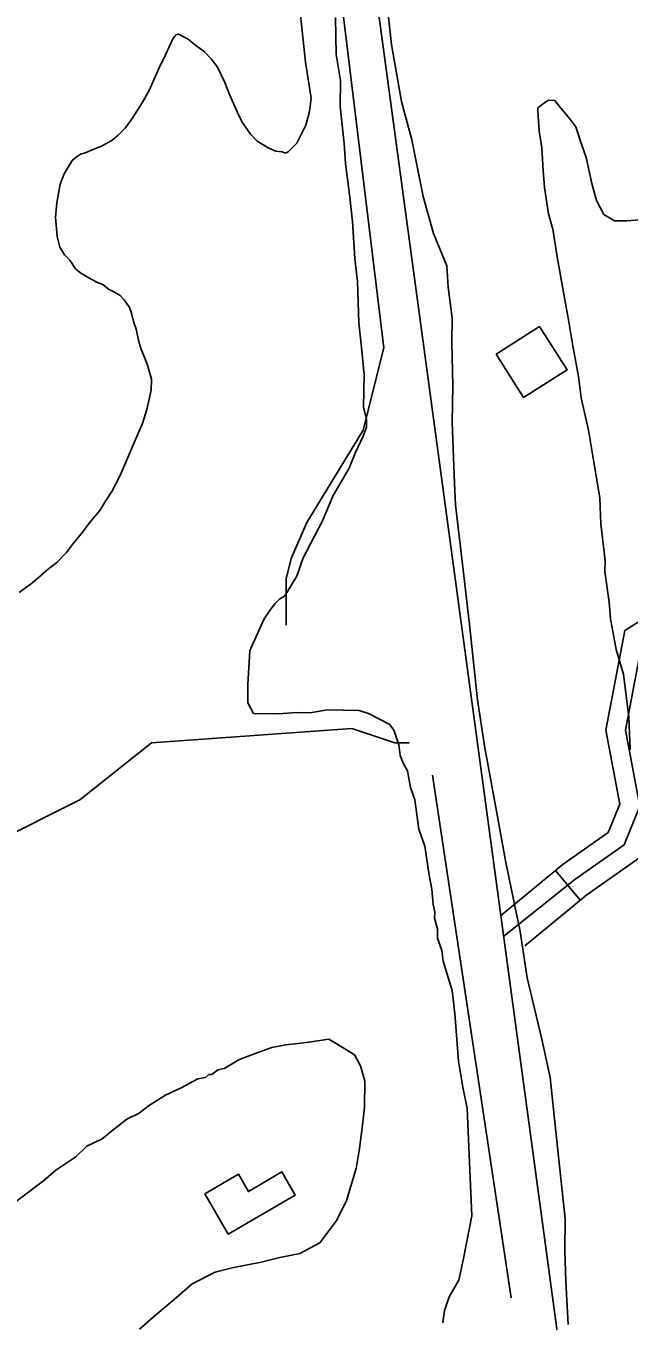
# Model space of a CAD drawing. Extents: x 3245246 to 3283090, y 806824 to 832173.
# Drawn here: x 3276540 to 3277009, y 826033 to 827040 of the extents above; entities that cross this region are included whole.
import ezdxf

# ---------------------------------------------------------------- set-up
doc = ezdxf.new("R2010")
doc.units = 0
for name, color, linetype in [('V-BLDG-OTLN', 7, 'Continuous'), ('V-ROAD-CNTR', 7, 'Continuous'), ('V-SITE-VEGE', 7, 'Continuous'), ('V-TOPO-SHOR', 7, 'Continuous')]:
    doc.layers.add(name, color=color, linetype=linetype)

msp = doc.modelspace()

# ---------------------------------------------------------------- linework, layer by layer
at = {"layer": 'V-BLDG-OTLN'}
for points in [[(3276905.8, 826784.8), (3276927.2, 826751.1), (3276961, 826772.5), (3276939.5, 826806.3)], [(3276697.6, 826100.5), (3276679.4, 826131.7), (3276705.5, 826147), (3276713.3, 826133.6), (3276739.3, 826148.8), (3276749.7, 826130.9)]]:
    msp.add_lwpolyline(points, close=True, dxfattribs=at)
at = {"layer": 'V-ROAD-CNTR'}
msp.add_line((3276971.2, 826360.1), (3276952.1, 826383.3), dxfattribs=at)
for points in [[(3276688.1, 827982.6), (3276998.5, 825691.9)], [(3277863.2, 826815.6), (3277712.7, 826821.8), (3277609, 826830.7), (3277506.4, 826839.3), (3277423.4, 826807), (3277363.4, 826752.7), (3277311.8, 826697.2), (3277247.4, 826647.1), (3277144, 826619), (3277078.9, 826609.3), (3277071.4, 826611), (3277006, 826569.9), (3276991.2, 826492.5), (3277002.1, 826434.9), (3276993.1, 826412.9), (3276958, 826388.1), (3276909.2, 826347.9)], [(3277862.5, 826800.6), (3277711.8, 826806.8), (3277607.7, 826815.7), (3277508.6, 826824.1), (3277431.4, 826794), (3277373.9, 826742), (3277321.9, 826686.1), (3277254.2, 826633.4), (3277147.1, 826604.3), (3277078.4, 826594), (3277074.1, 826595), (3277019.5, 826560.7), (3277006.5, 826492.5), (3277017.7, 826433.3), (3277005.4, 826403.2), (3276967.1, 826376.2), (3276911.8, 826332.3)], [(3277018.5, 826395.8), (3277017.6, 826393.4), (3276976.3, 826364.3), (3276928.3, 826324.8)]]:
    msp.add_lwpolyline(points, dxfattribs=at)
at = {"layer": 'V-SITE-VEGE'}
for p, q in [((3276821.5, 827054.2), (3276824.6, 827025.6)), ((3276753.8, 827048.5), (3276757.6, 827011.9)), ((3276781.6, 827017.8), (3276780.9, 827046.5)), ((3276656.7, 827033.2), (3276654.5, 827030)), ((3276658.8, 827033.7), (3276656.7, 827033.2)), ((3276666.3, 827029.8), (3276658.8, 827033.7)), ((3276654.5, 827030), (3276648.9, 827017.7)), ((3276671.1, 827026), (3276666.3, 827029.8)), ((3276679.1, 827020), (3276671.1, 827026)), ((3276824.6, 827025.6), (3276832.4, 826981.4)), ((3276648.9, 827017.7), (3276643.9, 827007.5)), ((3276684.4, 827014.5), (3276679.1, 827020)), ((3276689.1, 827008), (3276684.4, 827014.5)), ((3276757.6, 827011.9), (3276762, 826983.8)), ((3276784.9, 826997.6), (3276781.6, 827017.8)), ((3276643.9, 827007.5), (3276636.1, 826989.9)), ((3276694.9, 826996.1), (3276689.1, 827008)), ((3276698.5, 826986.8), (3276694.9, 826996.1)), ((3276784.7, 826977.3), (3276784.9, 826997.6)), ((3276636.1, 826989.9), (3276630.6, 826980.3)), ((3276704.8, 826972.8), (3276698.5, 826986.8)), ((3276762, 826983.8), (3276760.8, 826973.6)), ((3276832.4, 826981.4), (3276840.3, 826951.5)), ((3276943.1, 826979.9), (3276946.7, 826982.2)), ((3276946.7, 826982.2), (3276951.5, 826982.1)), ((3276951.5, 826982.1), (3276956.2, 826976.1)), ((3276630.6, 826980.3), (3276622.9, 826968)), ((3276708.5, 826965.2), (3276704.8, 826972.8)), ((3276760.8, 826973.6), (3276758, 826962.9)), ((3276787.8, 826948.7), (3276784.7, 826977.3)), ((3276938.3, 826976.4), (3276943.1, 826979.9)), ((3276938.3, 826974), (3276938.3, 826976.4)), ((3276939.3, 826958.5), (3276938.3, 826974)), ((3276956.2, 826976.1), (3276963.2, 826967.7)), ((3276622.9, 826968), (3276617.4, 826960.5)), ((3276714.8, 826955.9), (3276708.5, 826965.2)), ((3276758, 826962.9), (3276750.8, 826949)), ((3276963.2, 826967.7), (3276967.9, 826961.6)), ((3276967.9, 826961.6), (3276972.4, 826947.3)), ((3276612, 826955.2), (3276607.1, 826951)), ((3276617.4, 826960.5), (3276612, 826955.2)), ((3276720.1, 826950.5), (3276714.8, 826955.9)), ((3276840.3, 826951.5), (3276849.2, 826907.3)), ((3276941.5, 826945.3), (3276939.3, 826958.5)), ((3276585.9, 826941), (3276583.2, 826940.5)), ((3276593, 826944.2), (3276585.9, 826941)), ((3276598.4, 826946.3), (3276593, 826944.2)), ((3276607.1, 826951), (3276598.4, 826946.3)), ((3276729.2, 826945), (3276720.1, 826950.5)), ((3276734.5, 826942.7), (3276729.2, 826945)), ((3276739.4, 826942.1), (3276734.5, 826942.7)), ((3276742, 826941), (3276739.4, 826942.1)), ((3276744.2, 826942.1), (3276742, 826941)), ((3276750.8, 826949), (3276744.2, 826942.1)), ((3276788.8, 826933.2), (3276787.8, 826948.7)), ((3276942.4, 826927.5), (3276941.5, 826945.3)), ((3276972.4, 826947.3), (3276975.9, 826937.7)), ((3276576.2, 826935.3), (3276570.1, 826925.1)), ((3276579.4, 826937.9), (3276576.2, 826935.3)), ((3276583.2, 826940.5), (3276579.4, 826937.9)), ((3276792, 826906.9), (3276788.8, 826933.2)), ((3276975.9, 826937.7), (3276980.4, 826917.4)), ((3276570.1, 826925.1), (3276566.8, 826917.1)), ((3276943.4, 826914.3), (3276942.4, 826927.5)), ((3276566.8, 826917.1), (3276564.4, 826902.6)), ((3276946.7, 826894), (3276943.4, 826914.3)), ((3276980.4, 826917.4), (3276983.8, 826904.3)), ((3276564.4, 826902.6), (3276563.2, 826891.3)), ((3276794.1, 826887.8), (3276792, 826906.9)), ((3276849.2, 826907.3), (3276857.1, 826878.6)), ((3276983.8, 826904.3), (3276989.6, 826893.4)), ((3276563.2, 826891.3), (3276564.6, 826876.2)), ((3276950.1, 826882.1), (3276946.7, 826894)), ((3276989.6, 826893.4), (3276997.8, 826888.6)), ((3276796.1, 826859.2), (3276794.1, 826887.8)), ((3276953.4, 826860.6), (3276950.1, 826882.1)), ((3276997.8, 826888.6), (3277007.4, 826888.4)), ((3277007.4, 826888.4), (3277020.5, 826889.4)), ((3276564.6, 826876.2), (3276566.6, 826868.1)), ((3276857.1, 826878.6), (3276867.5, 826853.5)), ((3276566.6, 826868.1), (3276570.3, 826862.1)), ((3276570.3, 826862.1), (3276574.5, 826857.8)), ((3276956.7, 826841.5), (3276953.4, 826860.6)), ((3276574.5, 826857.8), (3276578.8, 826851.2)), ((3276578.8, 826851.2), (3276581.9, 826848.5)), ((3276798.2, 826841.3), (3276796.1, 826859.2)), ((3276867.5, 826853.5), (3276868.5, 826836.8)), ((3276581.9, 826848.5), (3276587.3, 826845.2)), ((3276587.3, 826845.2), (3276591, 826843)), ((3276591, 826843), (3276596.4, 826840.2)), ((3276799, 826809.2), (3276798.2, 826841.3)), ((3276962.2, 826811.6), (3276956.7, 826841.5)), ((3276596.4, 826840.2), (3276600.1, 826839.1)), ((3276600.1, 826839.1), (3276604.4, 826835.3)), ((3276604.4, 826835.3), (3276608.1, 826833.6)), ((3276608.1, 826833.6), (3276613.5, 826830.3)), ((3276613.5, 826830.3), (3276616.6, 826827)), ((3276868.5, 826836.8), (3276871.7, 826812.9)), ((3276616.6, 826827), (3276620.9, 826821.1)), ((3276620.9, 826821.1), (3276622.4, 826816.7)), ((3276622.4, 826816.7), (3276623.9, 826810.2)), ((3276623.9, 826810.2), (3276626, 826804.3)), ((3276871.7, 826812.9), (3276871.4, 826793.8)), ((3276965.5, 826791.3), (3276962.2, 826811.6)), ((3276626, 826804.3), (3276628, 826794.6)), ((3276801.1, 826790.1), (3276799, 826809.2)), ((3276628, 826794.6), (3276629.6, 826789.2)), ((3276803.2, 826768.6), (3276801.1, 826790.1)), ((3276871.4, 826793.8), (3276872.2, 826760.5)), ((3276969.9, 826767.5), (3276965.5, 826791.3)), ((3276629.6, 826789.2), (3276632.7, 826781.6)), ((3276632.7, 826781.6), (3276634.8, 826776.2)), ((3276634.8, 826776.2), (3276637.9, 826765.4)), ((3276637.9, 826765.4), (3276637.7, 826756.8)), ((3276802.8, 826743.6), (3276803.2, 826768.6)), ((3276872.2, 826760.5), (3276871.8, 826731.9)), ((3276972.1, 826750.8), (3276969.9, 826767.5)), ((3276637.7, 826756.8), (3276634.3, 826741.7)), ((3276977.7, 826725.7), (3276972.1, 826750.8)), ((3276634.3, 826741.7), (3276630.9, 826731)), ((3276805.1, 826734), (3276802.8, 826743.6)), ((3276630.9, 826731), (3276624.8, 826716.6)), ((3276805, 826728.1), (3276805.1, 826734)), ((3276871.8, 826731.9), (3276873.5, 826684.2)), ((3276796.4, 826707.9), (3276802.5, 826721)), ((3276802.5, 826721), (3276805, 826728.1)), ((3276981, 826705.4), (3276977.7, 826725.7)), ((3276624.8, 826716.6), (3276616.4, 826697.3)), ((3276791.5, 826696.1), (3276796.4, 826707.9)), ((3276986.5, 826673.1), (3276981, 826705.4)), ((3276613.1, 826689.3), (3276607, 826678.1)), ((3276616.4, 826697.3), (3276613.1, 826689.3)), ((3276779.2, 826674.8), (3276791.5, 826696.1)), ((3276873.5, 826684.2), (3276874.4, 826667.5)), ((3276602.1, 826670.6), (3276597.7, 826663.1)), ((3276607, 826678.1), (3276602.1, 826670.6)), ((3276770.6, 826654.7), (3276779.2, 826674.8)), ((3276987.4, 826652.9), (3276986.5, 826673.1)), ((3276597.7, 826663.1), (3276589.5, 826653.5)), ((3276874.4, 826667.5), (3276880.8, 826612.7)), ((3276589.5, 826653.5), (3276584.5, 826646.6)), ((3276755.9, 826626.3), (3276770.6, 826654.7)), ((3276990.6, 826624.2), (3276987.4, 826652.9)), ((3276584.5, 826646.6), (3276576.3, 826636.5)), ((3276571.9, 826630.6), (3276564.3, 826622.7)), ((3276576.3, 826636.5), (3276571.9, 826630.6)), ((3276564.3, 826622.7), (3276557.7, 826617.9)), ((3276751, 826612.1), (3276755.9, 826626.3)), ((3276990.5, 826615.9), (3276990.6, 826624.2)), ((3276549.6, 826610.5), (3276543.6, 826605.7)), ((3276557.7, 826617.9), (3276549.6, 826610.5)), ((3276743.7, 826600.3), (3276751, 826612.1)), ((3276880.8, 826612.7), (3276885.1, 826574.5)), ((3276993.7, 826592), (3276990.5, 826615.9)), ((3276543.6, 826605.7), (3276534.9, 826599.4)), ((3276741.2, 826596.7), (3276743.7, 826600.3)), ((3276730.4, 826586.2), (3276734, 826590.9)), ((3276734, 826590.9), (3276737.6, 826594.4)), ((3276737.6, 826594.4), (3276741.2, 826596.7)), ((3276994.7, 826578.9), (3276993.7, 826592)), ((3276716.9, 826560.1), (3276725.5, 826579.1)), ((3276725.5, 826579.1), (3276730.4, 826586.2)), ((3276999.1, 826555), (3276994.7, 826578.9)), ((3276885.1, 826574.5), (3276891.4, 826516)), ((3276714.4, 826554.2), (3276716.9, 826560.1)), ((3276712.9, 826528), (3276714.4, 826554.2)), ((3277004.8, 826535.9), (3276999.1, 826555)), ((3276712.7, 826513.7), (3276712.9, 826528)), ((3277009.1, 826502.5), (3277004.8, 826535.9)), ((3276717.3, 826505.3), (3276712.7, 826513.7)), ((3276774.5, 826508.1), (3276761.4, 826505.9)), ((3276799.5, 826507.8), (3276774.5, 826508.1)), ((3276891.4, 826516), (3276896.8, 826480.2)), ((3276736.4, 826505.1), (3276717.3, 826505.3)), ((3276750.7, 826506.1), (3276736.4, 826505.1)), ((3276761.4, 826505.9), (3276750.7, 826506.1)), ((3276806.7, 826505.3), (3276799.5, 826507.8)), ((3276823.2, 826496.7), (3276806.7, 826505.3)), ((3277010, 826477.4), (3277009.1, 826502.5)), ((3276826.7, 826491.9), (3276823.2, 826496.7)), ((3276830.1, 826481.1), (3276826.7, 826491.9)), ((3276831.2, 826472.8), (3276830.1, 826481.1)), ((3276896.8, 826480.2), (3276906.8, 826426.5)), ((3276833.5, 826466.8), (3276831.2, 826472.8)), ((3276837, 826460.8), (3276833.5, 826466.8)), ((3276839.2, 826447.7), (3276837, 826460.8)), ((3276842.7, 826438.1), (3276839.2, 826447.7)), ((3276845.9, 826415.4), (3276842.7, 826438.1)), ((3276906.8, 826426.5), (3276913.4, 826389.4)), ((3276850.5, 826402.2), (3276845.9, 826415.4)), ((3276853.7, 826379.6), (3276850.5, 826402.2)), ((3276913.4, 826389.4), (3276924.6, 826335.7)), ((3276856, 826368.8), (3276853.7, 826379.6)), ((3276857, 826356.9), (3276856, 826368.8)), ((3276858.1, 826350.9), (3276857, 826356.9)), ((3276858, 826346.1), (3276858.1, 826350.9)), ((3276860.3, 826337.8), (3276858, 826346.1)), ((3276860.2, 826330.6), (3276860.3, 826337.8)), ((3276863.6, 826321), (3276860.2, 826330.6)), ((3276924.6, 826335.7), (3276930.1, 826299.9)), ((3276864.7, 826312.7), (3276863.6, 826321)), ((3276871.6, 826290), (3276864.7, 826312.7)), ((3276930.1, 826299.9), (3276941.3, 826252.1)), ((3276873.7, 826272.1), (3276871.6, 826290)), ((3276876.7, 826235.1), (3276873.7, 826272.1)), ((3276731.6, 826245.5), (3276742.3, 826247.7)), ((3276742.3, 826247.7), (3276751.9, 826248.8)), ((3276751.9, 826248.8), (3276760.2, 826249.8)), ((3276760.2, 826249.8), (3276775.7, 826252)), ((3276775.7, 826252), (3276784, 826247.1)), ((3276784, 826247.1), (3276795.8, 826239.8)), ((3276941.3, 826252.1), (3276948, 826222.2)), ((3276694.4, 826229.3), (3276706.4, 826236.3)), ((3276706.4, 826236.3), (3276718.4, 826240.9)), ((3276718.4, 826240.9), (3276731.6, 826245.5)), ((3276795.8, 826239.8), (3276800.5, 826231.4)), ((3276684.8, 826224.7), (3276689.6, 826228.2)), ((3276689.6, 826228.2), (3276694.4, 826229.3)), ((3276800.5, 826231.4), (3276803.9, 826219.4)), ((3276880, 826214.8), (3276876.7, 826235.1)), ((3276660.9, 826214.3), (3276674, 826221.2)), ((3276674, 826221.2), (3276680, 826222.4)), ((3276680, 826222.4), (3276682.4, 826224.7)), ((3276682.4, 826224.7), (3276684.8, 826224.7)), ((3276803.9, 826219.4), (3276803.6, 826199.2)), ((3276948, 826222.2), (3276952.2, 826180.4)), ((3276635.6, 826200.3), (3276648.9, 826208.5)), ((3276648.9, 826208.5), (3276660.9, 826214.3)), ((3276883.4, 826198.1), (3276880, 826214.8)), ((3276628.4, 826194.5), (3276635.6, 826200.3)), ((3276803.6, 826199.2), (3276802.2, 826187.3)), ((3276887, 826114.6), (3276883.4, 826198.1)), ((3276606.8, 826180.5), (3276618.8, 826189.9)), ((3276618.8, 826189.9), (3276628.4, 826194.5)), ((3276802.2, 826187.3), (3276799.6, 826167.1)), ((3276599.5, 826174.6), (3276606.8, 826180.5)), ((3276952.2, 826180.4), (3276959.6, 826112.4)), ((3276579.1, 826160.6), (3276587.6, 826168.9)), ((3276587.6, 826168.9), (3276599.5, 826174.6)), ((3276799.6, 826167.1), (3276797, 826151.6)), ((3276563.5, 826150.1), (3276579.1, 826160.6)), ((3276553.8, 826141.9), (3276563.5, 826150.1)), ((3276797, 826151.6), (3276789.5, 826126.7)), ((3276521.3, 826117.4), (3276553.8, 826141.9)), ((3276789.5, 826126.7), (3276782.1, 826111.3)), ((3276782.1, 826111.3), (3276768.8, 826093.7)), ((3276880.6, 826081.4), (3276887, 826114.6)), ((3276959.6, 826112.4), (3276959.3, 826087.4)), ((3276753.2, 826085.5), (3276737.6, 826082.2)), ((3276768.8, 826093.7), (3276753.2, 826085.5)), ((3276959.3, 826087.4), (3276960.1, 826063.6)), ((3276723.3, 826078.8), (3276700.6, 826074.4)), ((3276737.6, 826082.2), (3276723.3, 826078.8)), ((3276876.8, 826064.8), (3276880.6, 826081.4)), ((3276687.4, 826071), (3276669.4, 826061.7)), ((3276700.6, 826074.4), (3276687.4, 826071)), ((3276869.4, 826051.8), (3276876.8, 826064.8)), ((3276669.4, 826061.7), (3276657.4, 826051.1)), ((3276960.1, 826063.6), (3276962, 826030.2)), ((3276657.4, 826051.1), (3276639.3, 826035.9)), ((3276865.7, 826041.1), (3276869.4, 826051.8)), ((3276639.3, 826035.9), (3276628.5, 826026.5)), ((3276864.4, 826031.6), (3276865.7, 826041.1))]:
    msp.add_line(p, q, dxfattribs=at)
at = {"layer": 'V-TOPO-SHOR'}
msp.add_line((3276917.5, 826050.9), (3276856.4, 826457.5), dxfattribs=at)
for points in [[(3276746.9, 827377), (3276818.6, 826789.7), (3276802.5, 826725.8), (3276758.6, 826653.9), (3276746.6, 826625.9), (3276742.6, 826610), (3276742.6, 826590), (3276742.6, 826574)], [(3275501.6, 825725.8), (3275613, 825870.5), (3275702.1, 825915), (3275880.3, 825948.4), (3276025.1, 826026.3), (3276136.5, 826048.5), (3276192.2, 826059.6), (3276236.7, 826059.6), (3276303.6, 826115.2), (3276337, 826170.9), (3276359.3, 826248.9), (3276381.6, 826326.8), (3276459.6, 826393.6), (3276515.3, 826404.7), (3276582.1, 826438.1), (3276637.8, 826482.6), (3276793.8, 826493.7), (3276827.2, 826482.5), (3276838.3, 826482.5)]]:
    msp.add_lwpolyline(points, dxfattribs=at)

doc.saveas('drawing.dxf')
